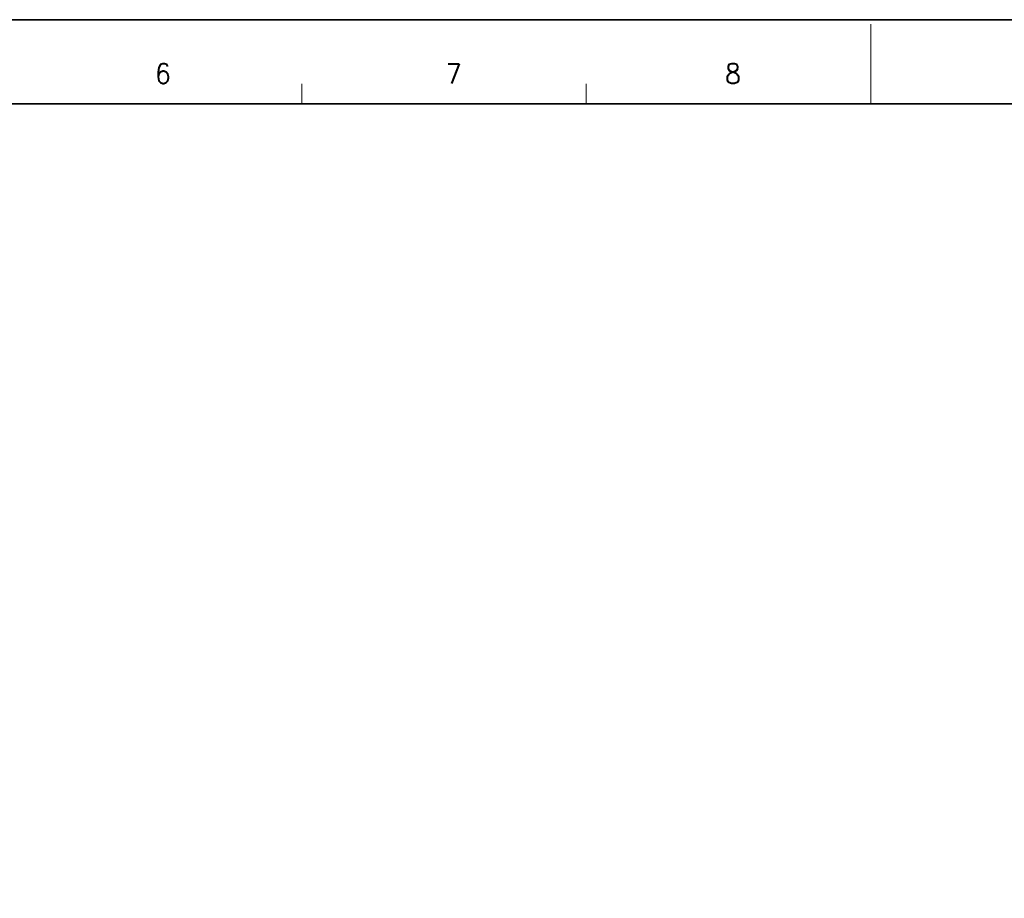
# Model space of a CAD drawing. Header units: millimetres. Extents: x 4497 to 11741, y 5958 to 12619.
# Tile 303 of 424: x 4903 to 5150, y 12388 to 12608. Entities that reach past the tile are written whole.
import ezdxf
from ezdxf.enums import TextEntityAlignment as Align

# ---------------------------------------------------------------- set-up
doc = ezdxf.new("R2010")
doc.units = ezdxf.units.MM
doc.header["$LTSCALE"] = 0.8
doc.layers.get('0').update_dxf_attribs({"linetype": 'CONTINUOUS', "lineweight": 0})
doc.styles.get("Standard").update_dxf_attribs({"font": 'romans.shx', "width": 0.8, "oblique": 5, "bigfont": 'whgtxt.shx'})

msp = doc.modelspace()

# ---------------------------------------------------------------- linework, layer by layer
at = {"color": 7, "linetype": 'Continuous'}
for p, q in [((5116.213, 12586.486), (5116.213, 12606.408)), ((4973.772, 12586.486), (4973.772, 12591.467)), ((5044.993, 12586.486), (5044.993, 12591.467))]:
    msp.add_line(p, q, dxfattribs=at)
at = {"color": 7, "linetype": 'Continuous', "lineweight": 35}
msp.add_line((4546.45, 12586.486), (5685.977, 12586.486), dxfattribs=at)
msp.add_lwpolyline([(5707.723, 12607.552), (4519.723, 12607.552), (4519.723, 11767.552), (5707.723, 11767.552)], close=True, dxfattribs=at)

# ---------------------------------------------------------------- texts
at = {"color": 7, "linetype": 'Continuous', "width": 0.933333}
for s, p in [('6', (4939.04, 12594.054)), ('7', (5011.825, 12594.054)), ('8', (5081.698, 12594.054))]:
    msp.add_text(s, height=4.98, dxfattribs=at).set_placement(p, align=Align.MIDDLE_CENTER)

doc.saveas('drawing.dxf')
